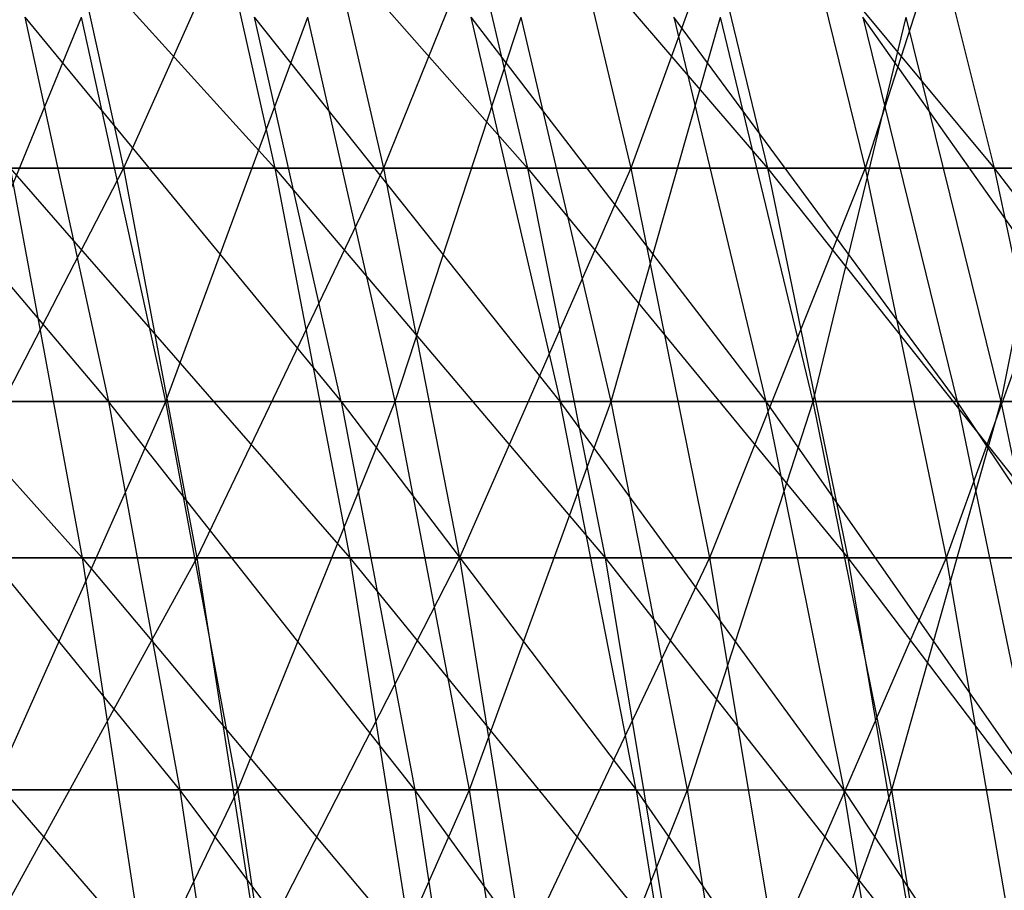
# Model space of a CAD drawing. Extents: x -125 to 125, y -143 to 0.
# Tile 391 of 406: x 41.63 to 47.78, y -71.24 to -65.8. Entities that reach past the tile are written whole.
import ezdxf

# ---------------------------------------------------------------- set-up
doc = ezdxf.new("R2010")
doc.units = 0
doc.header["$LTSCALE"] = 25.4
doc.layers.get('0').update_dxf_attribs({"linetype": 'CONTINUOUS'})

# ---------------------------------------------------------------- blocks, each defined once
blk = doc.blocks.new('NL2500027000_STL_3')
at = {"color": 0}
for p, q in [((41.045, -64.3266, 39.6384), (43.2232, -66.7325, 38.3552)), ((41.045, -64.3266, 39.6384), (43.2232, -66.7325, 38.3552)), ((41.7458, -64.3266, -38.8996), (42.2776, -66.7325, -39.3951)), ((41.7458, -64.3266, -38.8996), (42.2776, -66.7325, -39.3951)), ((43.3486, -64.3266, -37.1051), (42.2776, -66.7325, -39.3951)), ((43.3486, -64.3266, -37.1051), (42.2776, -66.7325, -39.3951)), ((42.6795, -64.3266, 37.8728), (44.8017, -66.7325, 36.499)), ((42.6795, -64.3266, 37.8728), (44.8017, -66.7325, 36.499)), ((42.6795, -64.3266, 37.8728), (43.2232, -66.7325, 38.3552)), ((42.6795, -64.3266, 37.8728), (43.2232, -66.7325, 38.3552)), ((43.3486, -64.3266, -37.1051), (43.9007, -66.7325, -37.5778)), ((43.3486, -64.3266, -37.1051), (43.9007, -66.7325, -37.5778)), ((44.8743, -64.3266, -35.2447), (43.9007, -66.7325, -37.5778)), ((44.8743, -64.3266, -35.2447), (43.9007, -66.7325, -37.5778)), ((44.2382, -64.3266, 36.0399), (46.3005, -66.7325, 34.5778)), ((44.2382, -64.3266, 36.0399), (46.3005, -66.7325, 34.5778)), ((44.2382, -64.3266, 36.0399), (44.8017, -66.7325, 36.499)), ((44.2382, -64.3266, 36.0399), (44.8017, -66.7325, 36.499)), ((44.8743, -64.3266, -35.2447), (45.4459, -66.7325, -35.6936)), ((44.8743, -64.3266, -35.2447), (45.4459, -66.7325, -35.6936)), ((46.3202, -64.3266, -33.3216), (45.4459, -66.7325, -35.6936)), ((46.3202, -64.3266, -33.3216), (45.4459, -66.7325, -35.6936)), ((45.7182, -64.3266, 34.1429), (47.717, -66.7325, 32.5952)), ((45.7182, -64.3266, 34.1429), (47.717, -66.7325, 32.5952)), ((45.7182, -64.3266, 34.1429), (46.3005, -66.7325, 34.5778)), ((45.7182, -64.3266, 34.1429), (46.3005, -66.7325, 34.5778)), ((46.3202, -64.3266, -33.3216), (46.9102, -66.7325, -33.7461)), ((46.3202, -64.3266, -33.3216), (46.9102, -66.7325, -33.7461)), ((47.6837, -64.3266, -31.3393), (46.9102, -66.7325, -33.7461)), ((47.6837, -64.3266, -31.3393), (46.9102, -66.7325, -33.7461)), ((47.1169, -64.3266, 32.1853), (47.717, -66.7325, 32.5952)), ((47.1169, -64.3266, 32.1853), (47.717, -66.7325, 32.5952)), ((42.1838, -68.1894, 34.2227), (40.146, -65.7877, 35.5826)), ((42.1838, -68.1894, 34.2227), (40.146, -65.7877, 35.5826)), ((41.0279, -68.1894, -35.6003), (42.0133, -65.7877, -33.3572)), ((41.0279, -68.1894, -35.6003), (42.0133, -65.7877, -33.3572)), ((41.6598, -65.7877, 33.7976), (42.1838, -68.1894, 34.2227)), ((41.6598, -65.7877, 33.7976), (42.1838, -68.1894, 34.2227)), ((41.6598, -65.7877, 33.7976), (43.6365, -68.1894, 32.3501)), ((41.6598, -65.7877, 33.7976), (43.6365, -68.1894, 32.3501)), ((42.5417, -68.1894, -33.7768), (42.0133, -65.7877, -33.3572)), ((42.5417, -68.1894, -33.7768), (42.0133, -65.7877, -33.3572)), ((42.5417, -68.1894, -33.7768), (43.4283, -65.7877, -31.4929)), ((42.5417, -68.1894, -33.7768), (43.4283, -65.7877, -31.4929)), ((45.006, -68.1894, 30.4159), (43.0944, -65.7877, 31.9482)), ((43.6365, -68.1894, 32.3501), (43.0944, -65.7877, 31.9482)), ((45.006, -68.1894, 30.4159), (43.0944, -65.7877, 31.9482)), ((43.6365, -68.1894, 32.3501), (43.0944, -65.7877, 31.9482)), ((43.9745, -68.1894, -31.889), (43.4283, -65.7877, -31.4929)), ((43.9745, -68.1894, -31.889), (43.4283, -65.7877, -31.4929)), ((43.9745, -68.1894, -31.889), (44.7607, -65.7877, -29.5686)), ((43.9745, -68.1894, -31.889), (44.7607, -65.7877, -29.5686)), ((44.447, -65.7877, 30.0381), (45.006, -68.1894, 30.4159)), ((44.447, -65.7877, 30.0381), (45.006, -68.1894, 30.4159)), ((44.447, -65.7877, 30.0381), (46.2899, -68.1894, 28.4238)), ((44.447, -65.7877, 30.0381), (46.2899, -68.1894, 28.4238)), ((45.3237, -68.1894, -29.9405), (44.7607, -65.7877, -29.5686)), ((45.3237, -68.1894, -29.9405), (44.7607, -65.7877, -29.5686)), ((45.3237, -68.1894, -29.9405), (46.0078, -65.7877, -27.588)), ((45.3237, -68.1894, -29.9405), (46.0078, -65.7877, -27.588)), ((47.4857, -68.1894, 26.3776), (45.7149, -65.7877, 28.0707)), ((45.7149, -65.7877, 28.0707), (46.2899, -68.1894, 28.4238)), ((45.7149, -65.7877, 28.0707), (46.2899, -68.1894, 28.4238)), ((47.4857, -68.1894, 26.3776), (45.7149, -65.7877, 28.0707)), ((46.5865, -68.1894, -27.935), (46.0078, -65.7877, -27.588)), ((46.5865, -68.1894, -27.935), (46.0078, -65.7877, -27.588)), ((46.5865, -68.1894, -27.935), (47.1674, -65.7877, -25.5549)), ((46.5865, -68.1894, -27.935), (47.1674, -65.7877, -25.5549)), ((48.5911, -68.1894, 24.2812), (46.8958, -65.7877, 26.0499)), ((46.8958, -65.7877, 26.0499), (47.4857, -68.1894, 26.3776)), ((46.8958, -65.7877, 26.0499), (47.4857, -68.1894, 26.3776)), ((48.5911, -68.1894, 24.2812), (46.8958, -65.7877, 26.0499)), ((47.7607, -68.1894, -25.8763), (47.1674, -65.7877, -25.5549)), ((47.7607, -68.1894, -25.8763), (47.1674, -65.7877, -25.5549)), ((47.7607, -68.1894, -25.8763), (48.2372, -65.7877, -23.4732)), ((47.7607, -68.1894, -25.8763), (48.2372, -65.7877, -23.4732)), ((39.8386, -66.7325, 41.8599), (42.0177, -69.1667, 40.5777)), ((39.8386, -66.7325, 41.8599), (42.0177, -69.1667, 40.5777)), ((42.2776, -66.7325, -39.3951), (40.5792, -66.7325, -41.1423)), ((42.2776, -66.7325, -39.3951), (40.5792, -66.7325, -41.1423)), ((42.2776, -66.7325, -39.3951), (41.0184, -69.1667, -41.5876)), ((42.2776, -66.7325, -39.3951), (41.0184, -69.1667, -41.5876)), ((41.5678, -66.7325, 40.1433), (43.2232, -66.7325, 38.3552)), ((41.5678, -66.7325, 40.1433), (43.2232, -66.7325, 38.3552)), ((41.5678, -66.7325, 40.1433), (43.6909, -69.1667, 38.7703)), ((41.5678, -66.7325, 40.1433), (43.6909, -69.1667, 38.7703)), ((41.5678, -66.7325, 40.1433), (42.0177, -69.1667, 40.5777)), ((41.5678, -66.7325, 40.1433), (42.0177, -69.1667, 40.5777)), ((43.9007, -66.7325, -37.5778), (42.2776, -66.7325, -39.3951)), ((42.2776, -66.7325, -39.3951), (42.7351, -69.1667, -39.8214)), ((42.2776, -66.7325, -39.3951), (42.7351, -69.1667, -39.8214)), ((43.9007, -66.7325, -37.5778), (42.2776, -66.7325, -39.3951)), ((43.9007, -66.7325, -37.5778), (42.7351, -69.1667, -39.8214)), ((43.9007, -66.7325, -37.5778), (42.7351, -69.1667, -39.8214)), ((43.2232, -66.7325, 38.3552), (44.8017, -66.7325, 36.499)), ((43.2232, -66.7325, 38.3552), (44.8017, -66.7325, 36.499)), ((43.2232, -66.7325, 38.3552), (45.2865, -69.1667, 36.894)), ((43.2232, -66.7325, 38.3552), (45.2865, -69.1667, 36.894)), ((43.2232, -66.7325, 38.3552), (43.6909, -69.1667, 38.7703)), ((43.2232, -66.7325, 38.3552), (43.6909, -69.1667, 38.7703)), ((45.4459, -66.7325, -35.6936), (43.9007, -66.7325, -37.5778)), ((43.9007, -66.7325, -37.5778), (44.3759, -69.1667, -37.9845)), ((43.9007, -66.7325, -37.5778), (44.3759, -69.1667, -37.9845)), ((45.4459, -66.7325, -35.6936), (43.9007, -66.7325, -37.5778)), ((45.4459, -66.7325, -35.6936), (44.3759, -69.1667, -37.9845)), ((45.4459, -66.7325, -35.6936), (44.3759, -69.1667, -37.9845)), ((44.8017, -66.7325, 36.499), (46.3005, -66.7325, 34.5778)), ((44.8017, -66.7325, 36.499), (46.3005, -66.7325, 34.5778)), ((44.8017, -66.7325, 36.499), (46.8016, -69.1667, 34.9521)), ((44.8017, -66.7325, 36.499), (46.8016, -69.1667, 34.9521)), ((44.8017, -66.7325, 36.499), (45.2865, -69.1667, 36.894)), ((44.8017, -66.7325, 36.499), (45.2865, -69.1667, 36.894)), ((46.9102, -66.7325, -33.7461), (45.4459, -66.7325, -35.6936)), ((45.4459, -66.7325, -35.6936), (45.9377, -69.1667, -36.08)), ((45.4459, -66.7325, -35.6936), (45.9377, -69.1667, -36.08)), ((46.9102, -66.7325, -33.7461), (45.4459, -66.7325, -35.6936)), ((46.9102, -66.7325, -33.7461), (45.9377, -69.1667, -36.08)), ((46.9102, -66.7325, -33.7461), (45.9377, -69.1667, -36.08)), ((46.3005, -66.7325, 34.5778), (47.717, -66.7325, 32.5952)), ((46.3005, -66.7325, 34.5778), (47.717, -66.7325, 32.5952)), ((46.3005, -66.7325, 34.5778), (48.2334, -69.1667, 32.948)), ((46.3005, -66.7325, 34.5778), (48.2334, -69.1667, 32.948)), ((46.3005, -66.7325, 34.5778), (46.8016, -69.1667, 34.9521)), ((46.3005, -66.7325, 34.5778), (46.8016, -69.1667, 34.9521)), ((48.2911, -66.7325, -31.7385), (46.9102, -66.7325, -33.7461)), ((46.9102, -66.7325, -33.7461), (47.4179, -69.1667, -34.1113)), ((46.9102, -66.7325, -33.7461), (47.4179, -69.1667, -34.1113)), ((48.2911, -66.7325, -31.7385), (46.9102, -66.7325, -33.7461)), ((48.2911, -66.7325, -31.7385), (47.4179, -69.1667, -34.1113)), ((48.2911, -66.7325, -31.7385), (47.4179, -69.1667, -34.1113)), ((47.717, -66.7325, 32.5952), (49.0487, -66.7325, 30.5547)), ((47.717, -66.7325, 32.5952), (49.0487, -66.7325, 30.5547)), ((47.717, -66.7325, 32.5952), (49.5795, -69.1667, 30.8854)), ((47.717, -66.7325, 32.5952), (49.5795, -69.1667, 30.8854)), ((47.717, -66.7325, 32.5952), (48.2334, -69.1667, 32.948)), ((47.717, -66.7325, 32.5952), (48.2334, -69.1667, 32.948)), ((42.1838, -68.1894, 34.2227), (40.6509, -68.1894, 36.0301)), ((42.1838, -68.1894, 34.2227), (40.6509, -68.1894, 36.0301)), ((42.6285, -70.6174, 34.5834), (40.6509, -68.1894, 36.0301)), ((42.6285, -70.6174, 34.5834), (40.6509, -68.1894, 36.0301)), ((41.0279, -68.1894, -35.6003), (42.5417, -68.1894, -33.7768)), ((41.0279, -68.1894, -35.6003), (42.5417, -68.1894, -33.7768)), ((41.4604, -70.6174, -35.9756), (42.5417, -68.1894, -33.7768)), ((41.4604, -70.6174, -35.9756), (42.5417, -68.1894, -33.7768)), ((43.6365, -68.1894, 32.3501), (42.1838, -68.1894, 34.2227)), ((43.6365, -68.1894, 32.3501), (42.1838, -68.1894, 34.2227)), ((44.0965, -70.6174, 32.6911), (42.1838, -68.1894, 34.2227)), ((42.1838, -68.1894, 34.2227), (42.6285, -70.6174, 34.5834)), ((42.1838, -68.1894, 34.2227), (42.6285, -70.6174, 34.5834)), ((44.0965, -70.6174, 32.6911), (42.1838, -68.1894, 34.2227)), ((42.9902, -70.6174, -34.1328), (42.5417, -68.1894, -33.7768)), ((42.5417, -68.1894, -33.7768), (43.9745, -68.1894, -31.889)), ((42.5417, -68.1894, -33.7768), (43.9745, -68.1894, -31.889)), ((42.9902, -70.6174, -34.1328), (42.5417, -68.1894, -33.7768)), ((42.9902, -70.6174, -34.1328), (43.9745, -68.1894, -31.889)), ((42.9902, -70.6174, -34.1328), (43.9745, -68.1894, -31.889)), ((43.6365, -68.1894, 32.3501), (44.0965, -70.6174, 32.6911)), ((43.6365, -68.1894, 32.3501), (44.0965, -70.6174, 32.6911)), ((43.6365, -68.1894, 32.3501), (45.4805, -70.6174, 30.7365)), ((43.6365, -68.1894, 32.3501), (45.4805, -70.6174, 30.7365)), ((43.6365, -68.1894, 32.3501), (45.006, -68.1894, 30.4159)), ((43.6365, -68.1894, 32.3501), (45.006, -68.1894, 30.4159)), ((44.4381, -70.6174, -32.2252), (43.9745, -68.1894, -31.889)), ((43.9745, -68.1894, -31.889), (45.3237, -68.1894, -29.9405)), ((43.9745, -68.1894, -31.889), (45.3237, -68.1894, -29.9405)), ((44.4381, -70.6174, -32.2252), (43.9745, -68.1894, -31.889)), ((44.4381, -70.6174, -32.2252), (45.3237, -68.1894, -29.9405)), ((44.4381, -70.6174, -32.2252), (45.3237, -68.1894, -29.9405)), ((46.2899, -68.1894, 28.4238), (45.006, -68.1894, 30.4159)), ((46.2899, -68.1894, 28.4238), (45.006, -68.1894, 30.4159)), ((46.7779, -70.6174, 28.7234), (45.006, -68.1894, 30.4159)), ((45.4805, -70.6174, 30.7365), (45.006, -68.1894, 30.4159)), ((46.7779, -70.6174, 28.7234), (45.006, -68.1894, 30.4159)), ((45.4805, -70.6174, 30.7365), (45.006, -68.1894, 30.4159)), ((45.8015, -70.6174, -30.2561), (45.3237, -68.1894, -29.9405)), ((45.3237, -68.1894, -29.9405), (46.5865, -68.1894, -27.935)), ((45.3237, -68.1894, -29.9405), (46.5865, -68.1894, -27.935)), ((45.8015, -70.6174, -30.2561), (45.3237, -68.1894, -29.9405)), ((45.8015, -70.6174, -30.2561), (46.5865, -68.1894, -27.935)), ((45.8015, -70.6174, -30.2561), (46.5865, -68.1894, -27.935)), ((46.2899, -68.1894, 28.4238), (46.7779, -70.6174, 28.7234)), ((46.2899, -68.1894, 28.4238), (46.7779, -70.6174, 28.7234)), ((46.2899, -68.1894, 28.4238), (47.9863, -70.6174, 26.6557)), ((47.4857, -68.1894, 26.3776), (46.2899, -68.1894, 28.4238)), ((47.4857, -68.1894, 26.3776), (46.2899, -68.1894, 28.4238)), ((46.2899, -68.1894, 28.4238), (47.9863, -70.6174, 26.6557)), ((47.0776, -70.6174, -28.2295), (46.5865, -68.1894, -27.935)), ((46.5865, -68.1894, -27.935), (47.7607, -68.1894, -25.8763)), ((46.5865, -68.1894, -27.935), (47.7607, -68.1894, -25.8763)), ((47.0776, -70.6174, -28.2295), (46.5865, -68.1894, -27.935)), ((47.0776, -70.6174, -28.2295), (47.7607, -68.1894, -25.8763)), ((47.0776, -70.6174, -28.2295), (47.7607, -68.1894, -25.8763)), ((48.5911, -68.1894, 24.2812), (47.4857, -68.1894, 26.3776)), ((48.5911, -68.1894, 24.2812), (47.4857, -68.1894, 26.3776)), ((49.1033, -70.6174, 24.5372), (47.4857, -68.1894, 26.3776)), ((47.4857, -68.1894, 26.3776), (47.9863, -70.6174, 26.6557)), ((47.4857, -68.1894, 26.3776), (47.9863, -70.6174, 26.6557)), ((49.1033, -70.6174, 24.5372), (47.4857, -68.1894, 26.3776)), ((48.2642, -70.6174, -26.1491), (47.7607, -68.1894, -25.8763)), ((47.7607, -68.1894, -25.8763), (48.8439, -68.1894, -23.7684)), ((47.7607, -68.1894, -25.8763), (48.8439, -68.1894, -23.7684)), ((48.2642, -70.6174, -26.1491), (47.7607, -68.1894, -25.8763)), ((40.2697, -69.1667, 42.313), (42.0177, -69.1667, 40.5777)), ((40.2697, -69.1667, 42.313), (42.0177, -69.1667, 40.5777)), ((40.2697, -69.1667, 42.313), (42.3938, -71.625, 40.941)), ((40.2697, -69.1667, 42.313), (42.3938, -71.625, 40.941)), ((42.7351, -69.1667, -39.8214), (41.0184, -69.1667, -41.5876)), ((42.7351, -69.1667, -39.8214), (41.0184, -69.1667, -41.5876)), ((42.7351, -69.1667, -39.8214), (41.3856, -71.625, -41.9599)), ((42.7351, -69.1667, -39.8214), (41.3856, -71.625, -41.9599)), ((42.0177, -69.1667, 40.5777), (43.6909, -69.1667, 38.7703)), ((42.0177, -69.1667, 40.5777), (43.6909, -69.1667, 38.7703)), ((42.0177, -69.1667, 40.5777), (44.0821, -71.625, 39.1174)), ((42.0177, -69.1667, 40.5777), (44.0821, -71.625, 39.1174)), ((42.0177, -69.1667, 40.5777), (42.3938, -71.625, 40.941)), ((42.0177, -69.1667, 40.5777), (42.3938, -71.625, 40.941)), ((44.3759, -69.1667, -37.9845), (42.7351, -69.1667, -39.8214)), ((42.7351, -69.1667, -39.8214), (43.1177, -71.625, -40.1779)), ((42.7351, -69.1667, -39.8214), (43.1177, -71.625, -40.1779)), ((44.3759, -69.1667, -37.9845), (42.7351, -69.1667, -39.8214)), ((44.3759, -69.1667, -37.9845), (43.1177, -71.625, -40.1779)), ((44.3759, -69.1667, -37.9845), (43.1177, -71.625, -40.1779)), ((43.6909, -69.1667, 38.7703), (45.2865, -69.1667, 36.894)), ((43.6909, -69.1667, 38.7703), (45.2865, -69.1667, 36.894)), ((43.6909, -69.1667, 38.7703), (45.6919, -71.625, 37.2243)), ((43.6909, -69.1667, 38.7703), (45.6919, -71.625, 37.2243)), ((43.6909, -69.1667, 38.7703), (44.0821, -71.625, 39.1174)), ((43.6909, -69.1667, 38.7703), (44.0821, -71.625, 39.1174)), ((45.9377, -69.1667, -36.08), (44.3759, -69.1667, -37.9845)), ((44.3759, -69.1667, -37.9845), (44.7731, -71.625, -38.3245)), ((44.3759, -69.1667, -37.9845), (44.7731, -71.625, -38.3245)), ((45.9377, -69.1667, -36.08), (44.3759, -69.1667, -37.9845)), ((45.9377, -69.1667, -36.08), (44.7731, -71.625, -38.3245)), ((45.9377, -69.1667, -36.08), (44.7731, -71.625, -38.3245)), ((45.2865, -69.1667, 36.894), (46.8016, -69.1667, 34.9521)), ((45.2865, -69.1667, 36.894), (46.8016, -69.1667, 34.9521)), ((45.2865, -69.1667, 36.894), (47.2206, -71.625, 35.265)), ((45.2865, -69.1667, 36.894), (47.2206, -71.625, 35.265)), ((45.2865, -69.1667, 36.894), (45.6919, -71.625, 37.2243)), ((45.2865, -69.1667, 36.894), (45.6919, -71.625, 37.2243)), ((47.4179, -69.1667, -34.1113), (45.9377, -69.1667, -36.08)), ((45.9377, -69.1667, -36.08), (46.349, -71.625, -36.4029)), ((45.9377, -69.1667, -36.08), (46.349, -71.625, -36.4029)), ((47.4179, -69.1667, -34.1113), (45.9377, -69.1667, -36.08)), ((47.4179, -69.1667, -34.1113), (46.349, -71.625, -36.4029)), ((47.4179, -69.1667, -34.1113), (46.349, -71.625, -36.4029)), ((46.8016, -69.1667, 34.9521), (48.2334, -69.1667, 32.948)), ((46.8016, -69.1667, 34.9521), (48.2334, -69.1667, 32.948)), ((46.8016, -69.1667, 34.9521), (48.6652, -71.625, 33.243)), ((46.8016, -69.1667, 34.9521), (48.6652, -71.625, 33.243)), ((46.8016, -69.1667, 34.9521), (47.2206, -71.625, 35.265)), ((46.8016, -69.1667, 34.9521), (47.2206, -71.625, 35.265)), ((48.8137, -69.1667, -32.082), (47.4179, -69.1667, -34.1113)), ((47.4179, -69.1667, -34.1113), (47.8424, -71.625, -34.4167)), ((47.4179, -69.1667, -34.1113), (47.8424, -71.625, -34.4167)), ((48.8137, -69.1667, -32.082), (47.4179, -69.1667, -34.1113)), ((42.6285, -70.6174, 34.5834), (41.0795, -70.6174, 36.41)), ((42.6285, -70.6174, 34.5834), (41.0795, -70.6174, 36.41)), ((41.4604, -70.6174, -35.9756), (42.9902, -70.6174, -34.1328)), ((41.4604, -70.6174, -35.9756), (42.9902, -70.6174, -34.1328)), ((41.815, -73.0675, -36.2833), (42.9902, -70.6174, -34.1328)), ((41.815, -73.0675, -36.2833), (42.9902, -70.6174, -34.1328)), ((44.0965, -70.6174, 32.6911), (42.6285, -70.6174, 34.5834)), ((44.0965, -70.6174, 32.6911), (42.6285, -70.6174, 34.5834)), ((44.4736, -73.0675, 32.9707), (42.6285, -70.6174, 34.5834)), ((42.6285, -70.6174, 34.5834), (42.9931, -73.0675, 34.8792)), ((42.6285, -70.6174, 34.5834), (42.9931, -73.0675, 34.8792)), ((44.4736, -73.0675, 32.9707), (42.6285, -70.6174, 34.5834)), ((43.3579, -73.0675, -34.4248), (42.9902, -70.6174, -34.1328)), ((42.9902, -70.6174, -34.1328), (44.4381, -70.6174, -32.2252)), ((42.9902, -70.6174, -34.1328), (44.4381, -70.6174, -32.2252)), ((43.3579, -73.0675, -34.4248), (42.9902, -70.6174, -34.1328)), ((43.3579, -73.0675, -34.4248), (44.4381, -70.6174, -32.2252)), ((43.3579, -73.0675, -34.4248), (44.4381, -70.6174, -32.2252)), ((45.4805, -70.6174, 30.7365), (44.0965, -70.6174, 32.6911)), ((45.4805, -70.6174, 30.7365), (44.0965, -70.6174, 32.6911)), ((45.8694, -73.0675, 30.9994), (44.0965, -70.6174, 32.6911)), ((44.0965, -70.6174, 32.6911), (44.4736, -73.0675, 32.9707)), ((44.0965, -70.6174, 32.6911), (44.4736, -73.0675, 32.9707)), ((45.8694, -73.0675, 30.9994), (44.0965, -70.6174, 32.6911)), ((44.8182, -73.0675, -32.5008), (44.4381, -70.6174, -32.2252)), ((44.4381, -70.6174, -32.2252), (45.8015, -70.6174, -30.2561)), ((44.4381, -70.6174, -32.2252), (45.8015, -70.6174, -30.2561)), ((44.8182, -73.0675, -32.5008), (44.4381, -70.6174, -32.2252)), ((44.8182, -73.0675, -32.5008), (45.8015, -70.6174, -30.2561)), ((44.8182, -73.0675, -32.5008), (45.8015, -70.6174, -30.2561)), ((45.4805, -70.6174, 30.7365), (45.8694, -73.0675, 30.9994)), ((45.4805, -70.6174, 30.7365), (45.8694, -73.0675, 30.9994)), ((45.4805, -70.6174, 30.7365), (47.178, -73.0675, 28.9691)), ((45.4805, -70.6174, 30.7365), (47.178, -73.0675, 28.9691)), ((45.4805, -70.6174, 30.7365), (46.7779, -70.6174, 28.7234)), ((45.4805, -70.6174, 30.7365), (46.7779, -70.6174, 28.7234)), ((46.1932, -73.0675, -30.5149), (45.8015, -70.6174, -30.2561)), ((45.8015, -70.6174, -30.2561), (47.0776, -70.6174, -28.2295)), ((45.8015, -70.6174, -30.2561), (47.0776, -70.6174, -28.2295)), ((46.1932, -73.0675, -30.5149), (45.8015, -70.6174, -30.2561)), ((46.1932, -73.0675, -30.5149), (47.0776, -70.6174, -28.2295)), ((46.1932, -73.0675, -30.5149), (47.0776, -70.6174, -28.2295)), ((47.9863, -70.6174, 26.6557), (46.7779, -70.6174, 28.7234)), ((47.9863, -70.6174, 26.6557), (46.7779, -70.6174, 28.7234)), ((48.3967, -73.0675, 26.8836), (46.7779, -70.6174, 28.7234)), ((47.178, -73.0675, 28.9691), (46.7779, -70.6174, 28.7234)), ((48.3967, -73.0675, 26.8836), (46.7779, -70.6174, 28.7234)), ((47.178, -73.0675, 28.9691), (46.7779, -70.6174, 28.7234)), ((47.4803, -73.0675, -28.4709), (47.0776, -70.6174, -28.2295)), ((47.0776, -70.6174, -28.2295), (48.2642, -70.6174, -26.1491)), ((47.0776, -70.6174, -28.2295), (48.2642, -70.6174, -26.1491)), ((47.4803, -73.0675, -28.4709), (47.0776, -70.6174, -28.2295))]:
    blk.add_line(p, q, dxfattribs=at)

msp = doc.modelspace()

# ---------------------------------------------------------------- block references
at = {"color": 253}
msp.add_blockref('NL2500027000_STL_3', (0, 0), dxfattribs=at)

doc.saveas('drawing.dxf')
